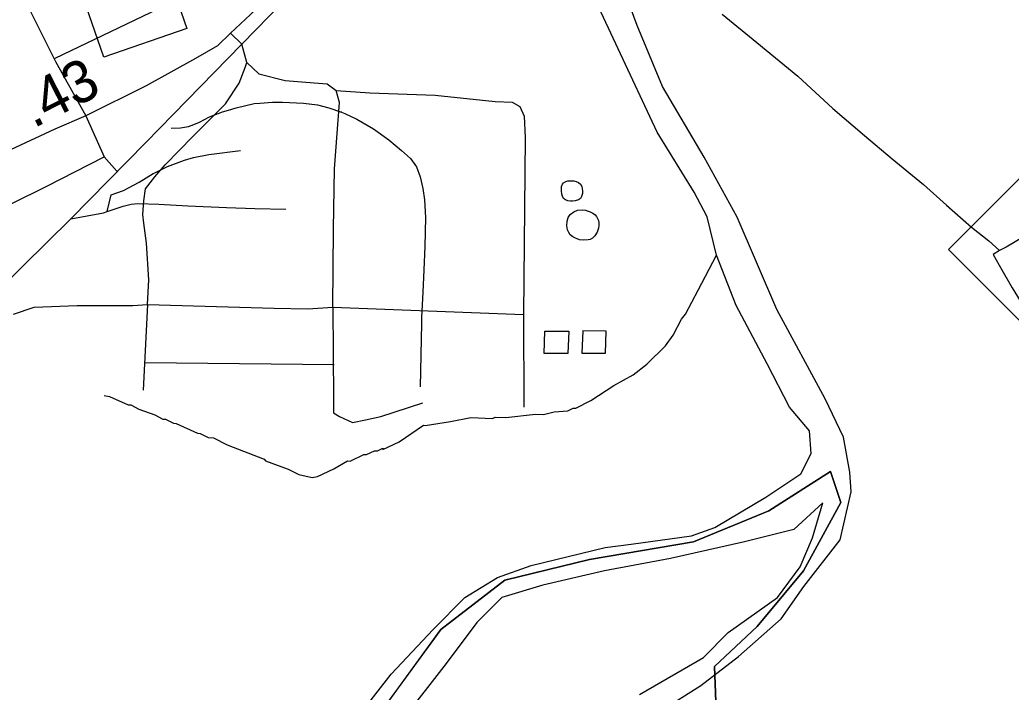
# Model space of a CAD drawing. Extents: x 1248089 to 1457196, y 820910 to 988753.
# Drawn here: x 1368328 to 1371277, y 883126 to 885125 of the extents above; entities that cross this region are included whole.
import ezdxf

# ---------------------------------------------------------------- set-up
doc = ezdxf.new("R2010")
doc.units = 0
for name, color, linetype in [('Exist Boundary Political City Limit New', 7, 'Continuous'), ('Exist Cultural Church CELL', 7, 'Continuous'), ('Exist Hydrographic Island Shore', 7, 'Continuous'), ('Exist Hydrographic Misc Water Feature', 7, 'Continuous'), ('Exist Hydrographic River Shore', 7, 'Continuous'), ('Exist Railroad Mainline', 7, 'Continuous'), ('Exist Railroad Siding', 7, 'Continuous'), ('Exist Road Non-System Type 51', 7, 'Continuous'), ('Exist Road Primary NC Shield CELL', 7, 'Continuous'), ('Exist Road Primary US Attributed', 7, 'Continuous'), ('Exist Road Primary US Mileage Hundredths English Label', 7, 'Continuous'), ('Exist Utilities Electrical Transmission Line', 7, 'Continuous'), ('Map Preparation Boundary City Limit Buffer Line', 7, 'Continuous')]:
    doc.layers.add(name, color=color, linetype=linetype)

msp = doc.modelspace()

# ---------------------------------------------------------------- linework, layer by layer
at = {"layer": 'Exist Boundary Political City Limit New'}
msp.add_lwpolyline([(1371342.8, 882128.6), (1370419, 882575.1), (1370394.7, 883202.3), (1370521.4, 883321.4), (1370659.6, 883486.5), (1370770.9, 883690.1), (1370740.2, 883782.3), (1370556.9, 883665.3), (1370332.7, 883573.1), (1370022.7, 883520.9), (1369770.9, 883459.4), (1369580.6, 883312), (1369416, 883087.1), (1369219.1, 882805.7), (1368761.6, 882446.3), (1368577.2, 882366.9), (1368439, 882340), (1368240.5, 882348.9), (1367669.7, 882304.8), (1367442.1, 882276.4), (1367119.1, 882142.5), (1366934.2, 881938.3)], dxfattribs=at)
at = {"layer": 'Exist Cultural Church CELL'}
msp.add_lwpolyline([(1368508.8, 885215.9), (1368616.3, 885253.4), (1368566.5, 885397.3), (1368506, 885376.4), (1368495.5, 885406.5), (1368556, 885427.5), (1368516.6, 885541.1), (1368546.9, 885551.6), (1368586.3, 885438), (1368646.8, 885458.9), (1368657.2, 885428.7), (1368596.7, 885407.8), (1368646.6, 885263.9), (1368755.6, 885301.4), (1368825.3, 885100.2), (1368578.5, 885014.7)], close=True, dxfattribs=at)
at = {"layer": 'Exist Hydrographic Island Shore'}
for points in [[(1370717.1, 883689), (1370631.3, 883609.4), (1370484.4, 883572.6), (1370263.9, 883523.6), (1370067.9, 883486.8), (1369884.2, 883443.9), (1369761.7, 883407.1), (1369688.2, 883333.6), (1369596.3, 883211), (1369467.7, 883045.5)], [(1370172, 883119.1), (1370361.9, 883229.4), (1370435.4, 883302.9), (1370582.4, 883407.1), (1370649.7, 883499.1), (1370686.5, 883584.9), (1370717.1, 883689)]]:
    msp.add_lwpolyline(points, dxfattribs=at)
at = {"layer": 'Exist Hydrographic Misc Water Feature'}
for points in [[(1369965.9, 884647), (1369976.2, 884646.2), (1369983.6, 884644.8), (1369990, 884641.8), (1369995.7, 884637.2), (1369999.7, 884629.5), (1370001.5, 884623.5), (1370002.3, 884616.4), (1370001.9, 884608.8), (1369999.6, 884600.4), (1369996.4, 884594.4), (1369990, 884589.9), (1369980.5, 884586.9), (1369972.3, 884586.3), (1369966.2, 884586.5), (1369958.9, 884587.1), (1369951.1, 884589.9), (1369946, 884594.3), (1369942.8, 884601.2), (1369940.9, 884607.4), (1369939.2, 884617.4), (1369939.4, 884623.4), (1369939.9, 884629.6), (1369942.2, 884636.4), (1369945.9, 884641.2), (1369952.1, 884645), (1369958.1, 884646.8), (1369965.9, 884647)], [(1370011.4, 884559.1), (1370019.3, 884556.8), (1370025.3, 884554.7), (1370033.2, 884550.4), (1370039.5, 884545.4), (1370044, 884540.6), (1370047.2, 884534.6), (1370049.3, 884528.6), (1370050.3, 884521.9), (1370050.6, 884513.9), (1370049.8, 884505.9), (1370047.6, 884499.9), (1370045.5, 884494), (1370039.1, 884483), (1370032.2, 884476.3), (1370024.8, 884472.6), (1370018.7, 884470.8), (1370006.1, 884470.1), (1369992.7, 884471.6), (1369986.7, 884473.9), (1369980.8, 884476), (1369973.1, 884480), (1369965.9, 884486.4), (1369961.3, 884492.6), (1369957.6, 884500.7), (1369956, 884512.8), (1369956.4, 884526.8), (1369959.9, 884537.2), (1369965.7, 884546.6), (1369976, 884554.9), (1369987.6, 884559.5), (1370001.2, 884560.6), (1370011.4, 884559.1)], [(1368579.4, 884008.2), (1368595.4, 884005.7), (1368650.7, 883980.5), (1368658.7, 883980.3), (1368682.5, 883967.8), (1368730.1, 883950.7), (1368753.9, 883938.2), (1368761.9, 883938), (1368785.5, 883925.5), (1368793.5, 883925.3), (1368856.9, 883895.8), (1368864.9, 883895.6), (1368888.6, 883883.1), (1368904.6, 883882.7), (1368945.2, 883861.1), (1369055.2, 883819.2), (1369058.7, 883814.1), (1369126.5, 883789.6), (1369158.1, 883772.9), (1369198, 883764), (1369214.1, 883767.7), (1369262.6, 883790.5), (1369303.1, 883813.6), (1369311.1, 883813.4), (1369351.5, 883832.5), (1369359.5, 883832.3), (1369383.8, 883843.7), (1369391.8, 883843.5), (1369407.9, 883851.2), (1369407.9, 883847.2), (1369456.4, 883870.1), (1369529.5, 883920.4), (1369533.8, 883918.7), (1369609.6, 883930.6), (1369669.9, 883943.2), (1369733.9, 883939.7), (1369742, 883943.6), (1369774, 883942.8), (1369862.2, 883952.8), (1369886.2, 883952.2), (1369918.3, 883959.5), (1369958.4, 883962.6), (1369974.6, 883970.3), (1369982.6, 883970.1), (1370027.1, 883993), (1370095.7, 884038.1), (1370152.8, 884070.1), (1370193.5, 884101.2), (1370248.7, 884155.9), (1370271.4, 884187.4), (1370296.5, 884234.9), (1370308.9, 884250.6), (1370346.4, 884321.7), (1370400.3, 884425.4)], [(1369889.7, 884199.8), (1369961.3, 884199.8), (1369958.7, 884133.2), (1369887.8, 884132.7), (1369889.7, 884199.8)], [(1370002.8, 884200.3), (1370000.5, 884133.9), (1370070.2, 884134.5), (1370072.8, 884199.7), (1370002.8, 884200.3)]]:
    msp.add_lwpolyline(points, dxfattribs=at)
at = {"layer": 'Exist Hydrographic River Shore'}
for points in [[(1370200.5, 883048.6), (1370354.4, 883145.9), (1370466.7, 883231.7), (1370593.3, 883344), (1370660.7, 883440), (1370768.9, 883579), (1370801.5, 883722), (1370797.1, 883780.2), (1370778.8, 883884.4), (1370723.6, 883998.8), (1370580.7, 884264.4), (1370462.5, 884539), (1370364.5, 884716.7), (1370240, 884927.1), (1370164.5, 885109), (1370005.5, 885540.5)], [(1369341.5, 883062.7), (1369433.3, 883179.1), (1369557.8, 883311.9), (1369651.8, 883407.9), (1369749.7, 883467.2), (1369849.1, 883503.1), (1370069.6, 883556.3), (1370147.1, 883566.5), (1370326.8, 883591), (1370396.2, 883615.5), (1370547.3, 883705.4), (1370651.4, 883774.8), (1370682, 883836.1), (1370677.9, 883903.6), (1370618.4, 883973.8), (1370551, 884102.5), (1370459.1, 884276.2), (1370400.3, 884425.4), (1370373.4, 884539.7), (1370334.6, 884613.2), (1370224.4, 884791), (1369992.1, 885287.8)]]:
    msp.add_lwpolyline(points, dxfattribs=at)
at = {"layer": 'Exist Railroad Mainline'}
for points in [[(1369804.6, 886114.2), (1369683.3, 885847.1), (1369610.5, 885736.7), (1369438.9, 885506.2), (1369152.2, 885221.4), (1368988.9, 885053.6)], [(1368988.9, 885053.6), (1368702.8, 884760.8), (1368480, 884533.4)], [(1368480, 884533.4), (1368264.6, 884322.5)]]:
    msp.add_lwpolyline(points, dxfattribs=at)
at = {"layer": 'Exist Railroad Siding'}
for points in [[(1368949, 884857.1), (1368971.4, 884863.3), (1369025.7, 884876.2), (1369041.7, 884877.9), (1369079.8, 884881.1), (1369109.8, 884880.5), (1369171.8, 884877.3), (1369213.7, 884872.4), (1369247.6, 884863.7), (1369285.3, 884850.4), (1369295.3, 884846.8), (1369331, 884830), (1369380.4, 884801), (1369425.8, 884768.1), (1369463.2, 884737.3), (1369490.7, 884712.8), (1369508.2, 884688.4), (1369519.6, 884658.1), (1369526.9, 884624), (1369532.3, 884589.8), (1369535.2, 884537.7), (1369533.5, 884451.7), (1369530.1, 884381.8), (1369526.8, 884315.8), (1369523.2, 884239.8), (1369522.8, 884221.9), (1369522, 884175.8), (1369519.1, 884033.8)], [(1368778.1, 884803.1), (1368806.1, 884804.6), (1368830.2, 884808.1), (1368846.3, 884813.8), (1368862.5, 884821.4), (1368892.8, 884836.8), (1368931.1, 884852.1), (1368949, 884857.1)], [(1368730.2, 884670.6), (1368767.8, 884689.3), (1368818.2, 884708.3), (1368844.4, 884715.7), (1368890.6, 884724.8), (1368984.9, 884736.9)], [(1368588.5, 884555.2), (1368600, 884604.6), (1368636.3, 884617.9), (1368682.8, 884642.9), (1368725.3, 884668.1), (1368730.2, 884670.6)], [(1368588.5, 884555.2), (1368635.3, 884571.8), (1368659.5, 884577.4), (1368679.5, 884579), (1368741.5, 884577.7), (1368827.5, 884572), (1368943.4, 884567.7), (1369027.4, 884564), (1369119.4, 884562.1)], [(1368480, 884533.4), (1368576.9, 884551), (1368588.5, 884555.2)]]:
    msp.add_lwpolyline(points, dxfattribs=at)
at = {"layer": 'Exist Road Non-System Type 51'}
for p, q in [((1368843.6, 885208.2), (1368432.3, 885010.1)), ((1369285.3, 884850.4), (1369285.4, 884853)), ((1368708.3, 884278.4), (1368695.3, 884024)), ((1369259.1, 884270.7), (1369826.2, 884248.8)), ((1369826.2, 884248.8), (1369827.3, 883973.8)), ((1368700, 884106.1), (1369262.9, 884100.9))]:
    msp.add_line(p, q, dxfattribs=at)
for points in [[(1368351.7, 885166.4), (1368434.1, 885001.6), (1368524.6, 884839.9)], [(1368988.9, 885053.6), (1368955.3, 885085.4)], [(1368708.3, 884278.4), (1368712.4, 884351.8), (1368704.7, 884461.7), (1368697, 884520.5), (1368694.5, 884546.1), (1368697, 884587), (1368702.2, 884622.8), (1368730.3, 884658.6), (1368760.9, 884694.4), (1368842.7, 884778.7), (1368939.7, 884875.9), (1368980.6, 884937.2), (1368998.5, 884983.3), (1369003.6, 884998.6), (1368988.9, 885053.6)], [(1369003.6, 884998.6), (1369039.3, 884964.6), (1369117.4, 884945.5), (1369204, 884938.1), (1369242.8, 884935.1), (1369269.7, 884915.6)], [(1369259.1, 884270.7), (1369261.6, 884503.3), (1369264.2, 884682.3), (1369278.7, 884879.8), (1369269.7, 884915.6)], [(1369269.7, 884915.6), (1369369.8, 884908.2), (1369564, 884901.8), (1369741.9, 884882.8), (1369793, 884880.3), (1369816, 884867.5), (1369828.8, 884839.4), (1369831.3, 884775.4), (1369826.2, 884248.8)], [(1368524.6, 884839.9), (1368579.1, 884718.2), (1368616.7, 884675.2)], [(1368158.9, 884515.2), (1368201.7, 884528.5), (1368406.6, 884629.5), (1368579.1, 884718.2)], [(1368309.7, 884250.3), (1368371, 884270.7), (1368498.8, 884275.8), (1368664.8, 884275.8), (1368708.3, 884278.4)], [(1368708.3, 884278.4), (1369085.3, 884268.1), (1369185, 884265.6), (1369259.1, 884270.7)], [(1369259.1, 884270.7), (1369261.6, 883997.1), (1369261.6, 883956.2), (1369279.5, 883946), (1369317.8, 883928.1), (1369356.1, 883935.8), (1369402.1, 883946), (1369527.3, 883986.9)]]:
    msp.add_lwpolyline(points, dxfattribs=at)
at = {"layer": 'Exist Road Primary NC Shield CELL'}
msp.add_lwpolyline([(1371090.6, 884442.5), (1371756.6, 885108.5), (1372422.6, 884442.5), (1371756.6, 883776.6)], close=True, dxfattribs=at)
at = {"layer": 'Exist Road Primary US Attributed'}
for points in [[(1369444.4, 885746.8), (1369433.4, 885656.3), (1369398.1, 885574.6), (1369342.9, 885490.7), (1369195.1, 885320.7), (1369151.7, 885271), (1369044.2, 885169.3), (1368955.3, 885085.4), (1368915.9, 885048.5), (1368851.1, 885010.3), (1368703.7, 884929)], [(1368703.7, 884929), (1368524.6, 884839.9), (1368432.3, 884800.6), (1368094.9, 884643.3), (1367956.5, 884572.9), (1367687.5, 884431.2)]]:
    msp.add_lwpolyline(points, dxfattribs=at)
at = {"layer": 'Exist Utilities Electrical Transmission Line'}
for points in [[(1370417.9, 885142.4), (1370520.3, 885058.3), (1370642.3, 884957.8), (1370746.5, 884861.6), (1370840.9, 884781.7), (1370923.6, 884712), (1371016.1, 884636.1), (1371084.9, 884574.6), (1371159.7, 884509.1), (1371210.9, 884468), (1371242.3, 884439.4)], [(1371446.7, 884549.4), (1371412.3, 884532), (1371377.9, 884512.7), (1371351.6, 884499.2), (1371311.1, 884478), (1371262.5, 884449), (1371242.3, 884439.4)], [(1371242.3, 884439.4), (1371224.1, 884427.8), (1371245.3, 884389.3), (1371280.1, 884328.6), (1371315, 884271.8), (1371338.3, 884237.3), (1371368.6, 884250.7), (1371384.8, 884258.4), (1371441.4, 884287.3), (1371473.8, 884304.7)]]:
    msp.add_lwpolyline(points, dxfattribs=at)
at = {"layer": 'Map Preparation Boundary City Limit Buffer Line'}
for points in [[(1371342.8, 882128.6), (1370419, 882575.1), (1370394.7, 883202.3), (1370521.4, 883321.4), (1370659.6, 883486.5), (1370770.9, 883690.1), (1370740.2, 883782.3), (1370556.9, 883665.3), (1370332.7, 883573.1), (1370022.7, 883520.9), (1369770.9, 883459.4), (1369580.6, 883312), (1369416, 883087.1), (1369219.1, 882805.7), (1368761.6, 882446.3), (1368577.2, 882366.9), (1368439, 882340), (1368240.5, 882348.9), (1367669.7, 882304.8), (1367442.1, 882276.4), (1367119.1, 882142.5), (1366934.2, 881938.3)], [(1369360.5, 883008.9), (1369580.6, 883312), (1369770.9, 883459.4), (1370022.7, 883520.9), (1370332.7, 883573.1), (1370556.9, 883665.3), (1370740.2, 883782.3), (1370770.9, 883690.1), (1370659.6, 883486.5), (1370521.4, 883321.4), (1370394.7, 883202.3), (1370419, 882575.1)]]:
    msp.add_lwpolyline(points, dxfattribs=at)

# ---------------------------------------------------------------- texts
at = {"layer": 'Exist Road Primary US Mileage Hundredths English Label'}
msp.add_text('.43', height=125, rotation=26.9246, dxfattribs=at).set_placement((1368368.7, 884801.8))

doc.saveas('drawing.dxf')
